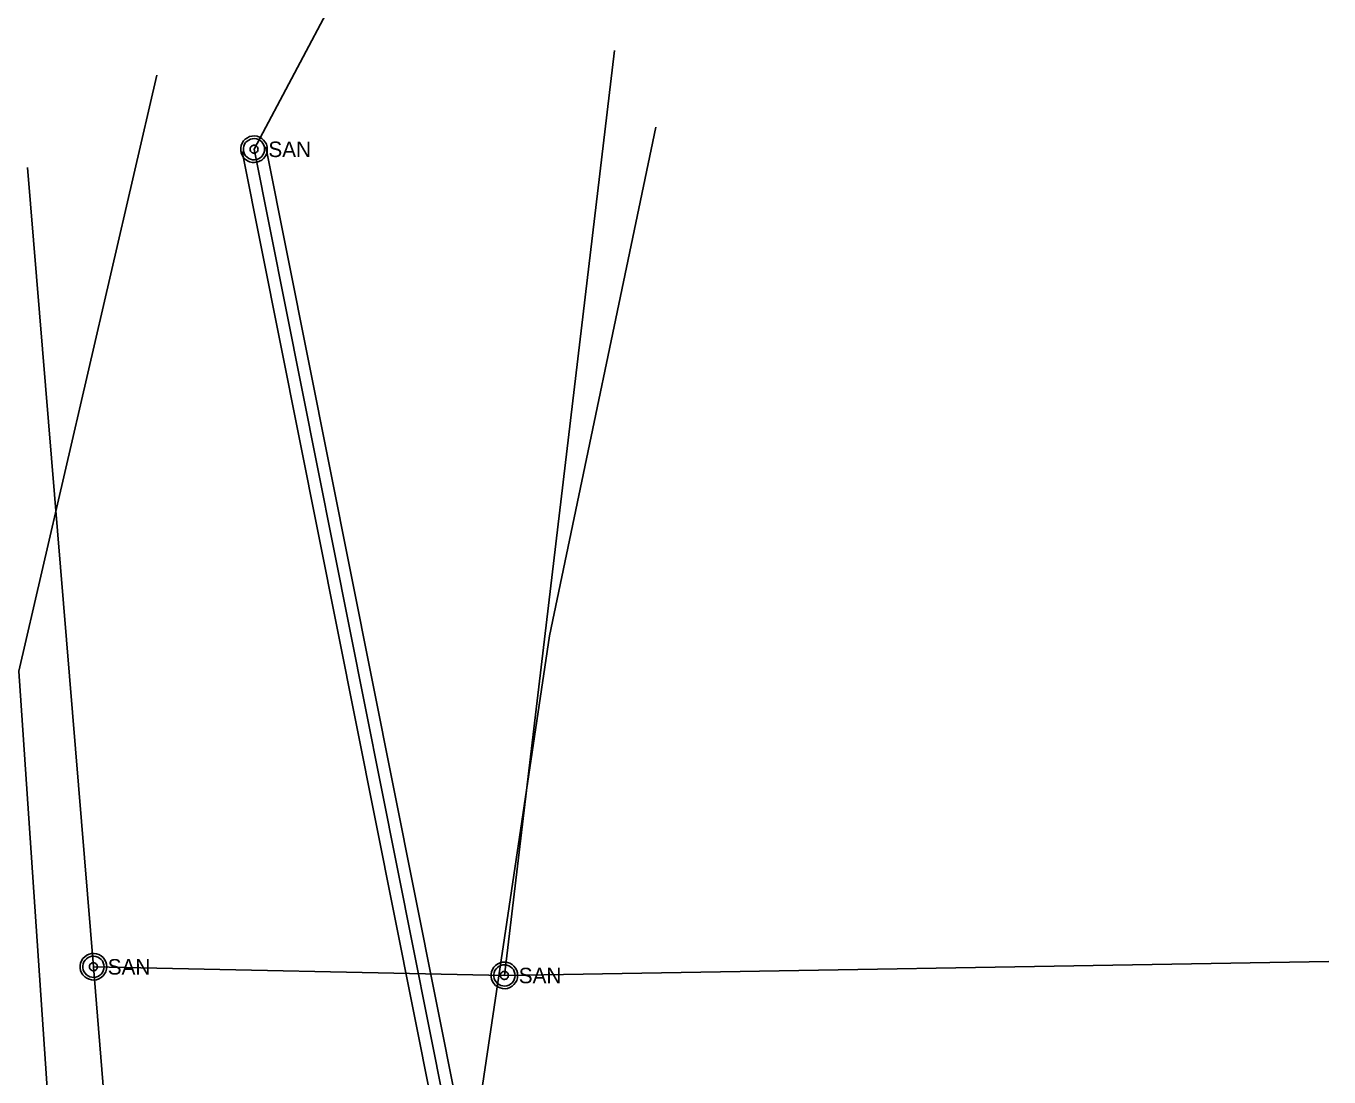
# Model space of a CAD drawing. Extents: x 596028 to 606371, y 330010 to 403088.
# Drawn here: x 604585.6 to 604908.9, y 339981.9 to 340242.7 of the extents above; entities that cross this region are included whole.
import ezdxf

# ---------------------------------------------------------------- set-up
doc = ezdxf.new("R2010")
doc.units = 0
for name, color, linetype in [('E_UTL_G_UG', 7, 'Continuous'), ('E_UTL_SAN_MH', 7, 'Continuous'), ('E_UTL_SAN_UG', 7, 'Continuous'), ('E_UTL_SAN_UG_MMSD', 7, 'Continuous'), ('E_UTL_SAN_UG_OUTER_LIMITS', 7, 'Continuous')]:
    doc.layers.add(name, color=color, linetype=linetype)

msp = doc.modelspace()

# ---------------------------------------------------------------- linework, layer by layer
at = {"layer": 'E_UTL_G_UG'}
for points in [[(604594.23, 339871.46), (604597.4, 339882.96), (604583.89, 340082.56), (604618.09, 340230.44)], [(604751.42, 339503.86), (604694.75, 339759.52), (604727.4, 339798.39), (604696.08, 339960.93), (604715.5, 340091.34), (604741.91, 340217.55)]]:
    msp.add_lwpolyline(points, dxfattribs=at)
at = {"layer": 'E_UTL_SAN_MH'}
for points in [[(604645.5, 340212.1), (604645.44, 340212.72), (604645.26, 340213.32), (604644.98, 340213.88), (604644.59, 340214.37), (604644.11, 340214.79), (604643.57, 340215.1), (604642.98, 340215.3), (604642.36, 340215.39), (604641.73, 340215.36), (604641.12, 340215.22), (604640.55, 340214.96), (604640.04, 340214.59), (604639.61, 340214.14), (604639.27, 340213.61), (604639.03, 340213.03), (604638.91, 340212.41), (604638.91, 340211.78), (604639.03, 340211.17), (604639.27, 340210.59), (604639.61, 340210.06), (604640.04, 340209.6), (604640.55, 340209.24), (604641.12, 340208.98), (604641.73, 340208.83), (604642.36, 340208.8), (604642.98, 340208.89), (604643.57, 340209.1), (604644.11, 340209.41), (604644.59, 340209.82), (604644.98, 340210.31), (604645.26, 340210.87), (604645.44, 340211.47), (604645.5, 340212.1)], [(604644.84, 340212.1), (604644.79, 340212.6), (604644.65, 340213.08), (604644.42, 340213.52), (604644.11, 340213.92), (604643.73, 340214.25), (604643.3, 340214.5), (604642.82, 340214.66), (604642.33, 340214.73), (604641.82, 340214.71), (604641.34, 340214.59), (604640.88, 340214.38), (604640.47, 340214.09), (604640.12, 340213.73), (604639.85, 340213.31), (604639.67, 340212.84), (604639.57, 340212.35), (604639.57, 340211.85), (604639.67, 340211.35), (604639.85, 340210.89), (604640.12, 340210.47), (604640.47, 340210.1), (604640.88, 340209.81), (604641.34, 340209.6), (604641.82, 340209.48), (604642.33, 340209.46), (604642.82, 340209.53), (604643.3, 340209.7), (604643.73, 340209.95), (604644.11, 340210.28), (604644.42, 340210.67), (604644.65, 340211.12), (604644.79, 340211.6), (604644.84, 340212.1)], [(604643.19, 340212.1), (604643.17, 340212.28), (604643.12, 340212.47), (604643.03, 340212.63), (604642.92, 340212.78), (604642.77, 340212.9), (604642.61, 340213), (604642.43, 340213.06), (604642.25, 340213.09), (604642.06, 340213.08), (604641.88, 340213.03), (604641.71, 340212.95), (604641.55, 340212.85), (604641.42, 340212.71), (604641.32, 340212.55), (604641.25, 340212.38), (604641.21, 340212.19), (604641.21, 340212), (604641.25, 340211.82), (604641.32, 340211.64), (604641.42, 340211.49), (604641.55, 340211.35), (604641.71, 340211.24), (604641.88, 340211.16), (604642.06, 340211.12), (604642.25, 340211.11), (604642.43, 340211.14), (604642.61, 340211.2), (604642.77, 340211.29), (604642.92, 340211.41), (604643.03, 340211.56), (604643.12, 340211.73), (604643.17, 340211.91), (604643.19, 340212.1)], [(604605.65, 340009.26), (604605.59, 340009.89), (604605.41, 340010.49), (604605.13, 340011.04), (604604.74, 340011.54), (604604.26, 340011.95), (604603.72, 340012.26), (604603.13, 340012.47), (604602.51, 340012.56), (604601.88, 340012.53), (604601.27, 340012.38), (604600.7, 340012.12), (604600.19, 340011.75), (604599.76, 340011.3), (604599.42, 340010.77), (604599.18, 340010.19), (604599.06, 340009.57), (604599.06, 340008.95), (604599.18, 340008.33), (604599.42, 340007.75), (604599.76, 340007.22), (604600.19, 340006.77), (604600.7, 340006.4), (604601.27, 340006.14), (604601.88, 340005.99), (604602.51, 340005.96), (604603.13, 340006.05), (604603.72, 340006.26), (604604.26, 340006.57), (604604.74, 340006.98), (604605.13, 340007.48), (604605.41, 340008.03), (604605.59, 340008.64), (604605.65, 340009.26)], [(604604.99, 340009.26), (604604.94, 340009.76), (604604.8, 340010.24), (604604.57, 340010.69), (604604.26, 340011.08), (604603.88, 340011.41), (604603.45, 340011.66), (604602.97, 340011.83), (604602.48, 340011.9), (604601.97, 340011.87), (604601.49, 340011.76), (604601.03, 340011.55), (604600.62, 340011.26), (604600.27, 340010.89), (604600, 340010.47), (604599.82, 340010), (604599.72, 340009.51), (604599.72, 340009.01), (604599.82, 340008.52), (604600, 340008.05), (604600.27, 340007.63), (604600.62, 340007.27), (604601.03, 340006.97), (604601.49, 340006.77), (604601.97, 340006.65), (604602.48, 340006.62), (604602.97, 340006.7), (604603.45, 340006.86), (604603.88, 340007.11), (604604.26, 340007.44), (604604.57, 340007.83), (604604.8, 340008.28), (604604.94, 340008.76), (604604.99, 340009.26)], [(604603.34, 340009.26), (604603.32, 340009.45), (604603.27, 340009.63), (604603.18, 340009.8), (604603.07, 340009.94), (604602.92, 340010.07), (604602.76, 340010.16), (604602.58, 340010.22), (604602.4, 340010.25), (604602.21, 340010.24), (604602.03, 340010.2), (604601.85, 340010.12), (604601.7, 340010.01), (604601.57, 340009.87), (604601.47, 340009.71), (604601.4, 340009.54), (604601.36, 340009.35), (604601.36, 340009.17), (604601.4, 340008.98), (604601.47, 340008.81), (604601.57, 340008.65), (604601.7, 340008.51), (604601.85, 340008.4), (604602.03, 340008.33), (604602.21, 340008.28), (604602.4, 340008.27), (604602.58, 340008.3), (604602.76, 340008.36), (604602.92, 340008.45), (604603.07, 340008.58), (604603.18, 340008.73), (604603.27, 340008.89), (604603.32, 340009.07), (604603.34, 340009.26)], [(604707.61, 340007.11), (604707.56, 340007.73), (604707.38, 340008.34), (604707.09, 340008.89), (604706.7, 340009.39), (604706.23, 340009.8), (604705.69, 340010.11), (604705.09, 340010.32), (604704.47, 340010.41), (604703.85, 340010.38), (604703.24, 340010.23), (604702.66, 340009.97), (604702.15, 340009.6), (604701.72, 340009.15), (604701.38, 340008.62), (604701.15, 340008.04), (604701.03, 340007.42), (604701.03, 340006.8), (604701.15, 340006.18), (604701.38, 340005.6), (604701.72, 340005.07), (604702.15, 340004.62), (604702.66, 340004.25), (604703.24, 340003.99), (604703.85, 340003.84), (604704.47, 340003.81), (604705.09, 340003.9), (604705.69, 340004.11), (604706.23, 340004.42), (604706.7, 340004.83), (604707.09, 340005.33), (604707.38, 340005.88), (604707.56, 340006.49), (604707.61, 340007.11)], [(604706.95, 340007.11), (604706.91, 340007.61), (604706.77, 340008.09), (604706.54, 340008.54), (604706.23, 340008.93), (604705.85, 340009.26), (604705.41, 340009.51), (604704.94, 340009.68), (604704.44, 340009.75), (604703.94, 340009.72), (604703.45, 340009.6), (604702.99, 340009.4), (604702.59, 340009.11), (604702.24, 340008.74), (604701.97, 340008.32), (604701.78, 340007.85), (604701.69, 340007.36), (604701.69, 340006.86), (604701.78, 340006.37), (604701.97, 340005.9), (604702.24, 340005.48), (604702.59, 340005.11), (604702.99, 340004.82), (604703.45, 340004.62), (604703.94, 340004.5), (604704.44, 340004.47), (604704.94, 340004.54), (604705.41, 340004.71), (604705.85, 340004.96), (604706.23, 340005.29), (604706.54, 340005.68), (604706.77, 340006.13), (604706.91, 340006.61), (604706.95, 340007.11)], [(604705.3, 340007.11), (604705.29, 340007.3), (604705.23, 340007.48), (604705.15, 340007.65), (604705.03, 340007.79), (604704.89, 340007.92), (604704.73, 340008.01), (604704.55, 340008.07), (604704.36, 340008.1), (604704.17, 340008.09), (604703.99, 340008.05), (604703.82, 340007.97), (604703.67, 340007.86), (604703.54, 340007.72), (604703.44, 340007.56), (604703.37, 340007.39), (604703.33, 340007.2), (604703.33, 340007.02), (604703.37, 340006.83), (604703.44, 340006.66), (604703.54, 340006.5), (604703.67, 340006.36), (604703.82, 340006.25), (604703.99, 340006.17), (604704.17, 340006.13), (604704.36, 340006.12), (604704.55, 340006.15), (604704.73, 340006.21), (604704.89, 340006.3), (604705.03, 340006.43), (604705.15, 340006.57), (604705.23, 340006.74), (604705.29, 340006.92), (604705.3, 340007.11)]]:
    msp.add_lwpolyline(points, dxfattribs=at)
at = {"layer": 'E_UTL_SAN_UG'}
for p, q in [((604704.31, 340007.11), (604731.65, 340236.59)), ((604602.35, 340009.26), (604586.02, 340207.59)), ((604602.35, 340009.26), (604704.31, 340007.11)), ((604606.09, 339963.81), (604602.35, 340009.26)), ((604704.31, 340007.11), (604908.89, 340010.56))]:
    msp.add_line(p, q, dxfattribs=at)
at = {"layer": 'E_UTL_SAN_UG_MMSD'}
for p, q in [((604642.2, 340212.1), (604695.78, 340313.31)), ((604854.51, 339147.21), (604642.2, 340212.1))]:
    msp.add_line(p, q, dxfattribs=at)
at = {"layer": 'E_UTL_SAN_UG_OUTER_LIMITS'}
for p, q in [((604857.47, 339147.72), (604645.14, 340212.68)), ((604851.55, 339146.7), (604639.25, 340211.51))]:
    msp.add_line(p, q, dxfattribs=at)

# ---------------------------------------------------------------- texts
at = {"layer": 'E_UTL_SAN_MH'}
for p in [(604645.76, 340210.15), (604605.91, 340007.32), (604707.88, 340005.16)]:
    msp.add_text('SAN', height=3.849, dxfattribs=at).set_placement(p)

doc.saveas('drawing.dxf')
